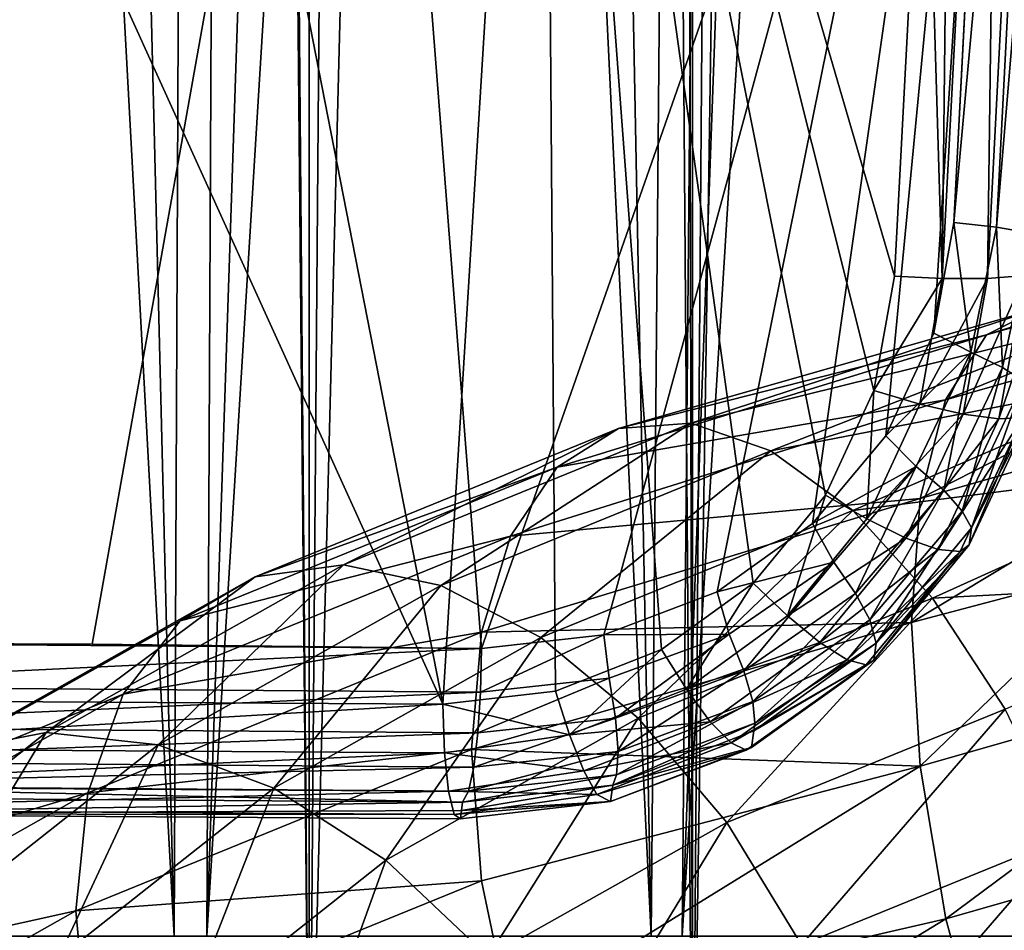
# Model space of a CAD drawing. Header units: metres. Extents: x -109 to 109, y -917 to 389.
# Tile 496 of 656: x 1.87 to 7.61, y -388.26 to -382.95. Entities that reach past the tile are written whole.
import ezdxf

# ---------------------------------------------------------------- set-up
doc = ezdxf.new("R2010")
doc.units = ezdxf.units.M
doc.layers.add('solid_24503124_XXX_01_SW0001', color=7, linetype='CONTINUOUS')
doc.layers.add('solid_24503124_XXX_01_SW0001_01', color=7, linetype='CONTINUOUS')

msp = doc.modelspace()

# ---------------------------------------------------------------- linework, layer by layer
at = {"layer": 'solid_24503124_XXX_01_SW0001'}
for points in [[(4.55762, -386.86853, -456.816711), (-0.000012, -387.073334, -457.046173), (-0.000012, -386.834442, -457.133118)], [(4.55762, -386.86853, -456.816711), (4.542083, -387.107239, -456.730621), (-0.000012, -387.073334, -457.046173)], [(-0.000009, -387.196533, -454.718964), (4.337578, -386.939209, -454.335999), (-0.000009, -386.914948, -454.614807)], [(4.542083, -387.107239, -456.730621), (-0.000012, -387.272919, -456.888702), (-0.000012, -387.073334, -457.046173)], [(4.542083, -387.107239, -456.730621), (4.517362, -387.306488, -456.574585), (-0.000012, -387.272919, -456.888702)], [(-0.000009, -387.419891, -454.919586), (4.346938, -387.222595, -454.438416), (-0.000009, -387.196533, -454.718964)], [(4.517362, -387.306488, -456.574585), (-0.000012, -387.412994, -456.676544), (-0.000012, -387.272919, -456.888702)], [(4.517362, -387.306488, -456.574585), (4.485953, -387.446136, -456.36441), (-0.000012, -387.412994, -456.676544)], [(-0.000012, -387.412994, -456.676544), (4.45117, -387.511932, -456.122345), (-0.000011, -387.479431, -456.431183)], [(4.485953, -387.446136, -456.36441), (4.45117, -387.511932, -456.122345), (-0.000012, -387.412994, -456.676544)], [(-0.000009, -387.553558, -455.188416), (4.369552, -387.447784, -454.637543), (-0.000009, -387.419891, -454.919586)], [(-0.000011, -387.479431, -456.431183), (4.45117, -387.511932, -456.122345), (-0.000009, -387.578735, -455.48761)], [(4.45117, -387.511932, -456.122345), (4.445717, -387.560303, -455.662659), (-0.000009, -387.578735, -455.48761)], [(4.445717, -387.560303, -455.662659), (4.440261, -387.608673, -455.203003), (-0.000009, -387.578735, -455.48761)]]:
    msp.add_3dface(points, dxfattribs=at)
at = {"layer": 'solid_24503124_XXX_01_SW0001_01'}
for points in [[(3.557692, -390, 12.503706), (3.557692, -103, 12.503706), (1.199402, -103, 12.944548)], [(1.199402, -390, 12.944548), (3.557692, -390, 12.503706), (1.199402, -103, 12.944548)], [(5.794521, -390, 11.637158), (5.794521, -103, 11.637158), (3.557692, -103, 12.503706)], [(3.557692, -390, 12.503706), (5.794521, -390, 11.637158), (3.557692, -103, 12.503706)], [(6.604911, -285.000854, 11.197104), (5.794521, -103, 11.637158), (5.794521, -390, 11.637158)], [(6.604911, -285.000854, 11.197104), (5.794521, -390, 11.637158), (7.834294, -390, 10.374181)], [(6.719104, -286.493469, 11.128955), (6.604911, -285.000854, 11.197104), (7.834294, -390, 10.374181)], [(7.085946, -288.083557, 10.899054), (6.719104, -286.493469, 11.128955), (7.834294, -390, 10.374181)], [(7.755236, -289.852539, 10.433423), (7.085946, -288.083557, 10.899054), (7.834294, -390, 10.374181)], [(7.048429, -307.667633, -10.923353), (8.403482, -306.276123, -9.918744), (7.834188, -390, -10.374262)], [(5.6197, -308.722595, -11.722584), (7.048429, -307.667633, -10.923353), (5.79467, -390, -11.637084)], [(7.048429, -307.667633, -10.923353), (7.834188, -390, -10.374262), (5.79467, -390, -11.637084)], [(5.6197, -308.722595, -11.722584), (5.79467, -390, -11.637084), (3.557568, -390, -12.503741)], [(4.216457, -309.297211, -12.297215), (5.6197, -308.722595, -11.722584), (3.557568, -390, -12.503741)], [(2.808654, -309.692963, -12.692969), (4.216457, -309.297211, -12.297215), (3.557568, -390, -12.503741)], [(2.808654, -309.692963, -12.692969), (3.557568, -390, -12.503741), (1.19961, -390, -12.944529)], [(1.399617, -309.924438, -12.924437), (2.808654, -309.692963, -12.692969), (1.19961, -390, -12.944529)], [(-0.104764, -335.321045, -382.36319), (-0.09664, -388.292511, -383.750275), (2.770032, -388.292511, -383.984192)], [(1.454572, -335.321045, -382.422119), (-0.104764, -335.321045, -382.36319), (2.770032, -388.292511, -383.984192)], [(3.209183, -335.321045, -417.846863), (2.960376, -388.292511, -416.482269), (0.09664, -388.292511, -416.749725)], [(3.209183, -335.321045, -417.846863), (0.09664, -388.292511, -416.749725), (1.663303, -335.321045, -418.059601)], [(1.454572, -335.321045, -382.422119), (2.770032, -388.292511, -383.984192), (3.002837, -335.321045, -382.61676)], [(3.002837, -335.321045, -382.61676), (2.770032, -388.292511, -383.984192), (5.552467, -388.292511, -384.712311)], [(6.216092, -335.321045, -417.022278), (5.734091, -388.292511, -415.721588), (2.960376, -388.292511, -416.482269)], [(4.730639, -335.321045, -417.500214), (2.960376, -388.292511, -416.482269), (3.209183, -335.321045, -417.846863)], [(6.216092, -335.321045, -417.022278), (2.960376, -388.292511, -416.482269), (4.730639, -335.321045, -417.500214)], [(3.002837, -335.321045, -382.61676), (5.552467, -388.292511, -384.712311), (4.52825, -335.321045, -382.945557)], [(4.52825, -335.321045, -382.945557), (5.552467, -388.292511, -384.712311), (6.019199, -335.321045, -383.406067)], [(6.019199, -335.321045, -383.406067), (5.552467, -388.292511, -384.712311), (8.166162, -388.292511, -385.912506)], [(9.034129, -335.321045, -415.688049), (8.333549, -388.292511, -414.490845), (5.734091, -388.292511, -415.721588)], [(7.654237, -335.321045, -416.416656), (5.734091, -388.292511, -415.721588), (6.216092, -335.321045, -417.022278)], [(9.034129, -335.321045, -415.688049), (5.734091, -388.292511, -415.721588), (7.654237, -335.321045, -416.416656)], [(6.019199, -335.321045, -383.406067), (8.166162, -388.292511, -385.912506), (7.46434, -335.321045, -383.994781)], [(7.46434, -335.321045, -383.994781), (8.166162, -388.292511, -385.912506), (8.852672, -335.321045, -384.707184)], [(-0.000009, -386.914948, -454.614807), (4.337578, -386.939209, -454.335999), (0.000002, -377.386749, -453.084137)], [(4.337578, -386.939209, -454.335999), (2.470462, -377.395081, -453.008026), (0.000002, -377.386749, -453.084137)], [(4.337578, -386.939209, -454.335999), (4.922588, -377.419952, -452.78067), (2.470462, -377.395081, -453.008026)], [(4.337578, -386.939209, -454.335999), (4.993433, -386.862976, -454.231232), (4.922588, -377.419952, -452.78067)], [(6.972545, -384.441071, -453.505859), (7.148968, -381.084686, -452.971405), (4.922588, -377.419952, -452.78067)], [(6.851783, -385.108734, -453.630737), (6.972545, -384.441071, -453.505859), (4.922588, -377.419952, -452.78067)], [(6.569049, -385.720398, -453.779724), (6.851783, -385.108734, -453.630737), (4.922588, -377.419952, -452.78067)], [(6.148387, -386.232666, -453.938385), (6.569049, -385.720398, -453.779724), (4.922588, -377.419952, -452.78067)], [(5.613814, -386.621063, -454.093536), (6.148387, -386.232666, -453.938385), (4.922588, -377.419952, -452.78067)], [(4.993433, -386.862976, -454.231232), (5.613814, -386.621063, -454.093536), (4.922588, -377.419952, -452.78067)], [(-0.000012, -386.580353, -457.140686), (0.000002, -377.71051, -456.008972), (3.869509, -377.734222, -455.788391)], [(7.251383, -384.455963, -453.501678), (7.326865, -377.674591, -452.438232), (7.148968, -381.084686, -452.971405)], [(7.251383, -384.455963, -453.501678), (7.604003, -377.688934, -452.436981), (7.326865, -377.674591, -452.438232)], [(7.251383, -384.455963, -453.501678), (7.515768, -384.454865, -453.592743), (7.604003, -377.688934, -452.436981)], [(7.515768, -384.454865, -453.592743), (7.865638, -377.687958, -452.52948), (7.604003, -377.688934, -452.436981)], [(7.515768, -384.454865, -453.592743), (7.733051, -384.437836, -453.767914), (7.865638, -377.687958, -452.52948)], [(2.291148, -386.588989, -457.061279), (-0.000012, -386.580353, -457.140686), (3.869509, -377.734222, -455.788391)], [(4.562404, -386.614746, -456.82428), (2.291148, -386.588989, -457.061279), (3.869509, -377.734222, -455.788391)], [(4.562404, -386.614746, -456.82428), (3.869509, -377.734222, -455.788391), (7.647171, -377.804321, -455.135773)], [(5.275948, -386.535614, -456.704926), (4.562404, -386.614746, -456.82428), (7.647171, -377.804321, -455.135773)], [(5.937949, -386.283295, -456.55661), (5.275948, -386.535614, -456.704926), (7.647171, -377.804321, -455.135773)], [(6.494925, -385.885895, -456.397308), (5.937949, -386.283295, -456.55661), (7.647171, -377.804321, -455.135773)], [(6.921517, -385.374146, -456.24234), (6.494925, -385.885895, -456.397308), (7.647171, -377.804321, -455.135773)], [(7.201992, -384.774048, -456.104065), (6.921517, -385.374146, -456.24234), (7.647171, -377.804321, -455.135773)], [(7.319158, -384.128357, -455.99588), (7.201992, -384.774048, -456.104065), (7.647171, -377.804321, -455.135773)], [(7.483098, -380.966888, -455.563049), (7.319158, -384.128357, -455.99588), (7.647171, -377.804321, -455.135773)], [(7.895146, -377.830719, -455.033569), (7.319158, -384.128357, -455.99588), (7.483098, -380.966888, -455.563049)], [(7.895146, -377.830719, -455.033569), (7.56868, -384.15506, -455.894562), (7.319158, -384.128357, -455.99588)], [(7.895146, -377.830719, -455.033569), (8.094303, -377.864807, -454.855255), (7.56868, -384.15506, -455.894562)], [(8.094303, -377.864807, -454.855255), (7.769281, -384.18988, -455.716278), (7.56868, -384.15506, -455.894562)], [(7.251383, -384.455963, -453.501678), (7.148968, -381.084686, -452.971405), (6.972545, -384.441071, -453.505859)], [(10.221319, -383.943085, -183.444717), (7.508549, -384.785004, -183.102859), (7.819049, -384.628906, -182.256882)], [(10.221319, -383.943085, -183.444717), (9.815424, -384.126434, -184.243546), (7.508549, -384.785004, -183.102859)], [(7.418505, -384.885193, -456.027496), (7.201992, -384.774048, -456.104065), (7.319158, -384.128357, -455.99588)], [(9.815424, -384.126434, -184.243546), (7.270627, -385.163666, -183.900665), (7.508549, -384.785004, -183.102859)], [(9.815424, -384.126434, -184.243546), (9.504404, -384.52597, -185.005203), (7.270627, -385.163666, -183.900665)], [(7.56868, -384.15506, -455.894562), (7.418505, -384.885193, -456.027496), (7.319158, -384.128357, -455.99588)], [(7.602448, -384.974213, -455.876221), (7.418505, -384.885193, -456.027496), (7.56868, -384.15506, -455.894562)], [(7.56868, -384.15506, -455.894562), (7.769281, -384.18988, -455.716278), (7.602448, -384.974213, -455.876221)], [(7.727494, -385.055267, -455.670227), (7.602448, -384.974213, -455.876221), (7.769281, -384.18988, -455.716278)], [(7.581903, -385.27417, -453.92514), (7.876678, -384.407013, -454.00589), (7.733051, -384.437836, -453.767914)], [(7.721075, -385.266357, -454.167511), (7.876678, -384.407013, -454.00589), (7.581903, -385.27417, -453.92514)], [(7.251383, -384.455963, -453.501678), (6.972545, -384.441071, -453.505859), (6.851783, -385.108734, -453.630737)], [(7.119421, -385.188324, -453.638916), (7.251383, -384.455963, -453.501678), (6.851783, -385.108734, -453.630737)], [(7.119421, -385.188324, -453.638916), (7.515768, -384.454865, -453.592743), (7.251383, -384.455963, -453.501678)], [(7.372839, -385.24704, -453.741455), (7.515768, -384.454865, -453.592743), (7.119421, -385.188324, -453.638916)], [(7.372839, -385.24704, -453.741455), (7.733051, -384.437836, -453.767914), (7.515768, -384.454865, -453.592743)], [(7.581903, -385.27417, -453.92514), (7.733051, -384.437836, -453.767914), (7.372839, -385.24704, -453.741455)], [(9.504404, -384.52597, -185.005203), (9.309497, -385.11441, -185.677689), (7.121529, -385.739044, -184.59581)], [(9.504404, -384.52597, -185.005203), (7.121529, -385.739044, -184.59581), (7.270627, -385.163666, -183.900665)], [(7.819049, -384.628906, -182.256882), (5.362462, -385.331024, -181.335648), (5.786302, -385.299072, -180.606781)], [(7.819049, -384.628906, -182.256882), (7.508549, -384.785004, -183.102859), (5.362462, -385.331024, -181.335648)], [(8.180924, -384.705994, -181.420471), (7.819049, -384.628906, -182.256882), (5.786302, -385.299072, -180.606781)], [(8.180924, -384.705994, -181.420471), (5.786302, -385.299072, -180.606781), (6.251062, -385.461517, -179.921555)], [(8.569465, -385.011047, -180.650757), (8.180924, -384.705994, -181.420471), (6.251062, -385.461517, -179.921555)], [(7.418505, -384.885193, -456.027496), (6.921517, -385.374146, -456.24234), (7.201992, -384.774048, -456.104065)], [(7.508549, -384.785004, -183.102859), (5.004173, -385.555511, -182.065826), (5.362462, -385.331024, -181.335648)], [(7.508549, -384.785004, -183.102859), (7.270627, -385.163666, -183.900665), (5.004173, -385.555511, -182.065826)], [(7.418505, -384.885193, -456.027496), (7.098433, -385.551453, -456.184937), (6.921517, -385.374146, -456.24234)], [(7.259746, -385.691467, -456.047028), (7.098433, -385.551453, -456.184937), (7.418505, -384.885193, -456.027496)], [(7.602448, -384.974213, -455.876221), (7.259746, -385.691467, -456.047028), (7.418505, -384.885193, -456.027496)], [(7.367763, -385.812714, -455.85141), (7.259746, -385.691467, -456.047028), (7.602448, -384.974213, -455.876221)], [(7.727494, -385.055267, -455.670227), (7.367763, -385.812714, -455.85141), (7.602448, -384.974213, -455.876221)], [(8.569465, -385.011047, -180.650757), (6.251062, -385.461517, -179.921555), (6.729731, -385.808929, -179.319809)], [(8.958139, -385.523193, -180.00029), (8.569465, -385.011047, -180.650757), (6.729731, -385.808929, -179.319809)], [(7.42127, -385.91098, -455.507538), (7.367763, -385.812714, -455.85141), (7.727494, -385.055267, -455.670227)], [(7.786594, -385.121674, -455.348022), (7.42127, -385.91098, -455.507538), (7.727494, -385.055267, -455.670227)], [(6.811236, -385.857697, -453.803406), (6.851783, -385.108734, -453.630737), (6.569049, -385.720398, -453.779724)], [(6.811236, -385.857697, -453.803406), (7.119421, -385.188324, -453.638916), (6.851783, -385.108734, -453.630737)], [(9.309497, -385.11441, -185.677689), (7.071429, -386.463074, -185.135773), (7.121529, -385.739044, -184.59581)], [(9.309497, -385.11441, -185.677689), (8.343827, -386.126526, -185.718658), (7.071429, -386.463074, -185.135773)], [(7.42127, -385.91098, -455.507538), (7.786594, -385.121674, -455.348022), (7.775084, -385.220917, -454.420532)], [(7.270627, -385.163666, -183.900665), (4.732258, -385.959534, -182.754852), (5.004173, -385.555511, -182.065826)], [(7.270627, -385.163666, -183.900665), (7.121529, -385.739044, -184.59581), (4.732258, -385.959534, -182.754852)], [(7.372839, -385.24704, -453.741455), (7.119421, -385.188324, -453.638916), (6.811236, -385.857697, -453.803406)], [(7.42127, -385.91098, -455.507538), (7.775084, -385.220917, -454.420532), (7.408885, -386.010071, -454.588898)], [(7.721075, -385.266357, -454.167511), (7.408885, -386.010071, -454.588898), (7.775084, -385.220917, -454.420532)], [(7.038801, -385.970123, -453.920715), (7.372839, -385.24704, -453.741455), (6.811236, -385.857697, -453.803406)], [(7.581903, -385.27417, -453.92514), (7.372839, -385.24704, -453.741455), (7.038801, -385.970123, -453.920715)], [(7.228117, -386.036713, -454.115387), (7.581903, -385.27417, -453.92514), (7.038801, -385.970123, -453.920715)], [(7.721075, -385.266357, -454.167511), (7.581903, -385.27417, -453.92514), (7.228117, -386.036713, -454.115387)], [(7.356059, -386.049377, -454.363708), (7.721075, -385.266357, -454.167511), (7.228117, -386.036713, -454.115387)], [(7.356059, -386.049377, -454.363708), (7.408885, -386.010071, -454.588898), (7.721075, -385.266357, -454.167511)], [(5.362462, -385.331024, -181.335648), (3.240915, -386.195648, -179.838074), (3.758057, -386.125671, -179.175064)], [(5.362462, -385.331024, -181.335648), (5.004173, -385.555511, -182.065826), (3.240915, -386.195648, -179.838074)], [(5.786302, -385.299072, -180.606781), (3.758057, -386.125671, -179.175064), (4.325126, -386.246429, -178.562057)], [(5.786302, -385.299072, -180.606781), (5.362462, -385.331024, -181.335648), (3.758057, -386.125671, -179.175064)], [(6.251062, -385.461517, -179.921555), (5.786302, -385.299072, -180.606781), (4.325126, -386.246429, -178.562057)], [(7.098433, -385.551453, -456.184937), (6.494925, -385.885895, -456.397308), (6.921517, -385.374146, -456.24234)], [(6.251062, -385.461517, -179.921555), (4.325126, -386.246429, -178.562057), (4.909166, -386.550903, -178.034683)], [(6.729731, -385.808929, -179.319809), (6.251062, -385.461517, -179.921555), (4.909166, -386.550903, -178.034683)], [(8.958139, -385.523193, -180.00029), (6.729731, -385.808929, -179.319809), (7.194491, -386.321136, -178.836502)], [(9.320408, -386.207489, -179.513489), (8.958139, -385.523193, -180.00029), (7.194491, -386.321136, -178.836502)], [(5.004173, -385.555511, -182.065826), (2.803754, -386.452301, -180.512573), (3.240915, -386.195648, -179.838074)], [(5.004173, -385.555511, -182.065826), (4.732258, -385.959534, -182.754852), (2.803754, -386.452301, -180.512573)], [(7.098433, -385.551453, -456.184937), (6.617685, -386.110779, -456.359711), (6.494925, -385.885895, -456.397308)], [(6.745506, -386.292908, -456.236725), (6.617685, -386.110779, -456.359711), (7.098433, -385.551453, -456.184937)], [(7.259746, -385.691467, -456.047028), (6.745506, -386.292908, -456.236725), (7.098433, -385.551453, -456.184937)], [(6.828369, -386.447388, -456.052551), (6.745506, -386.292908, -456.236725), (7.259746, -385.691467, -456.047028)], [(7.367763, -385.812714, -455.85141), (6.828369, -386.447388, -456.052551), (7.259746, -385.691467, -456.047028)], [(7.121529, -385.739044, -184.59581), (7.071429, -386.463074, -185.135773), (4.56252, -386.519562, -183.362701)], [(7.121529, -385.739044, -184.59581), (4.56252, -386.519562, -183.362701), (4.732258, -385.959534, -182.754852)], [(6.347828, -386.423523, -453.98111), (6.569049, -385.720398, -453.779724), (6.148387, -386.232666, -453.938385)], [(6.347828, -386.423523, -453.98111), (6.811236, -385.857697, -453.803406), (6.569049, -385.720398, -453.779724)], [(6.729731, -385.808929, -179.319809), (4.909166, -386.550903, -178.034683), (5.476235, -387.021393, -177.623596)], [(7.194491, -386.321136, -178.836502), (6.729731, -385.808929, -179.319809), (5.476235, -387.021393, -177.623596)], [(7.038801, -385.970123, -453.920715), (6.811236, -385.857697, -453.803406), (6.347828, -386.423523, -453.98111)], [(6.864761, -386.583954, -455.681396), (6.828369, -386.447388, -456.052551), (7.367763, -385.812714, -455.85141)], [(7.42127, -385.91098, -455.507538), (6.864761, -386.583954, -455.681396), (7.367763, -385.812714, -455.85141)], [(6.617685, -386.110779, -456.359711), (5.937949, -386.283295, -456.55661), (6.494925, -385.885895, -456.397308)], [(6.864761, -386.583954, -455.681396), (7.42127, -385.91098, -455.507538), (7.408885, -386.010071, -454.588898)], [(4.732258, -385.959534, -182.754852), (2.471982, -386.880707, -181.159348), (2.803754, -386.452301, -180.512573)], [(4.732258, -385.959534, -182.754852), (4.56252, -386.519562, -183.362701), (2.471982, -386.880707, -181.159348)], [(6.536654, -386.580414, -454.114929), (7.038801, -385.970123, -453.920715), (6.347828, -386.423523, -453.98111)], [(7.228117, -386.036713, -454.115387), (7.038801, -385.970123, -453.920715), (6.536654, -386.580414, -454.114929)], [(6.696186, -386.679657, -454.322021), (7.228117, -386.036713, -454.115387), (6.536654, -386.580414, -454.114929)], [(7.356059, -386.049377, -454.363708), (7.228117, -386.036713, -454.115387), (6.696186, -386.679657, -454.322021)], [(6.864761, -386.583954, -455.681396), (7.408885, -386.010071, -454.588898), (6.851579, -386.682343, -454.767853)], [(7.356059, -386.049377, -454.363708), (6.851579, -386.682343, -454.767853), (7.408885, -386.010071, -454.588898)], [(6.806939, -386.709076, -454.577057), (7.356059, -386.049377, -454.363708), (6.696186, -386.679657, -454.322021)], [(6.806939, -386.709076, -454.577057), (6.851579, -386.682343, -454.767853), (7.356059, -386.049377, -454.363708)], [(3.758057, -386.125671, -179.175064), (2.021622, -387.104401, -177.479843), (2.676281, -387.175781, -176.952347)], [(3.758057, -386.125671, -179.175064), (3.240915, -386.195648, -179.838074), (2.021622, -387.104401, -177.479843)], [(4.325126, -386.246429, -178.562057), (3.758057, -386.125671, -179.175064), (2.676281, -387.175781, -176.952347)], [(6.617685, -386.110779, -456.359711), (6.008173, -386.530853, -456.534119), (5.937949, -386.283295, -456.55661)], [(6.093831, -386.744293, -456.42572), (6.008173, -386.530853, -456.534119), (6.617685, -386.110779, -456.359711)], [(6.745506, -386.292908, -456.236725), (6.093831, -386.744293, -456.42572), (6.617685, -386.110779, -456.359711)], [(8.343827, -386.126526, -185.718658), (7.12254, -387.301453, -185.495392), (7.071429, -386.463074, -185.135773)], [(8.343827, -386.126526, -185.718658), (9.31082, -386.676727, -186.577438), (7.12254, -387.301453, -185.495392)], [(3.240915, -386.195648, -179.838074), (1.424602, -387.219391, -178.06488), (2.021622, -387.104401, -177.479843)], [(3.240915, -386.195648, -179.838074), (2.803754, -386.452301, -180.512573), (1.424602, -387.219391, -178.06488)], [(9.320408, -386.207489, -179.513489), (7.194491, -386.321136, -178.836502), (7.618331, -386.968323, -178.499741)], [(4.325126, -386.246429, -178.562057), (2.676281, -387.175781, -176.952347), (3.350532, -387.429413, -176.513046)], [(4.909166, -386.550903, -178.034683), (4.325126, -386.246429, -178.562057), (3.350532, -387.429413, -176.513046)], [(5.75799, -386.852173, -454.155304), (6.148387, -386.232666, -453.938385), (5.613814, -386.621063, -454.093536)], [(5.75799, -386.852173, -454.155304), (6.347828, -386.423523, -453.98111), (6.148387, -386.232666, -453.938385)], [(6.008173, -386.530853, -456.534119), (5.275948, -386.535614, -456.704926), (5.937949, -386.283295, -456.55661)], [(7.194491, -386.321136, -178.836502), (5.476235, -387.021393, -177.623596), (5.993377, -387.630585, -177.352692)], [(7.618331, -386.968323, -178.499741), (7.194491, -386.321136, -178.836502), (5.993377, -387.630585, -177.352692)], [(6.145055, -386.923462, -456.252777), (6.093831, -386.744293, -456.42572), (6.745506, -386.292908, -456.236725)], [(6.828369, -386.447388, -456.052551), (6.145055, -386.923462, -456.252777), (6.745506, -386.292908, -456.236725)], [(6.536654, -386.580414, -454.114929), (6.347828, -386.423523, -453.98111), (5.75799, -386.852173, -454.155304)], [(2.803754, -386.452301, -180.512573), (0.919918, -387.514099, -178.673462), (1.424602, -387.219391, -178.06488)], [(2.803754, -386.452301, -180.512573), (2.471982, -386.880707, -181.159348), (0.919918, -387.514099, -178.673462)], [(7.071429, -386.463074, -185.135773), (7.12254, -387.301453, -185.495392), (4.504822, -387.203064, -183.854034)], [(4.56252, -386.519562, -183.362701), (7.071429, -386.463074, -185.135773), (4.504822, -387.203064, -183.854034)], [(6.156672, -387.050293, -456.032715), (6.145055, -386.923462, -456.252777), (6.828369, -386.447388, -456.052551)], [(6.864761, -386.583954, -455.681396), (6.156672, -387.050293, -456.032715), (6.828369, -386.447388, -456.052551)], [(4.56252, -386.519562, -183.362701), (4.504822, -387.203064, -183.854034), (2.264878, -387.455963, -181.740814)], [(4.56252, -386.519562, -183.362701), (2.264878, -387.455963, -181.740814), (2.471982, -386.880707, -181.159348)], [(4.909166, -386.550903, -178.034683), (3.350532, -387.429413, -176.513046), (4.005191, -387.850555, -176.187485)], [(5.476235, -387.021393, -177.623596), (4.909166, -386.550903, -178.034683), (4.005191, -387.850555, -176.187485)], [(4.55762, -386.86853, -456.816711), (4.562404, -386.614746, -456.82428), (5.275948, -386.535614, -456.704926)], [(5.307582, -386.788452, -456.691132), (4.55762, -386.86853, -456.816711), (5.275948, -386.535614, -456.704926)], [(6.008173, -386.530853, -456.534119), (5.307582, -386.788452, -456.691132), (5.275948, -386.535614, -456.704926)], [(5.344631, -387.021088, -456.59549), (5.307582, -386.788452, -456.691132), (6.008173, -386.530853, -456.534119)], [(6.093831, -386.744293, -456.42572), (5.344631, -387.021088, -456.59549), (6.008173, -386.530853, -456.534119)], [(4.562404, -386.614746, -456.82428), (-0.000012, -386.580353, -457.140686), (2.291148, -386.588989, -457.061279)], [(-0.000012, -386.834442, -457.133118), (-0.000012, -386.580353, -457.140686), (4.562404, -386.614746, -456.82428)], [(4.55762, -386.86853, -456.816711), (-0.000012, -386.834442, -457.133118), (4.562404, -386.614746, -456.82428)], [(5.897511, -387.042236, -454.305634), (6.536654, -386.580414, -454.114929), (5.75799, -386.852173, -454.155304)], [(6.696186, -386.679657, -454.322021), (6.536654, -386.580414, -454.114929), (5.897511, -387.042236, -454.305634)], [(6.151522, -387.095673, -455.852661), (6.864761, -386.583954, -455.681396), (6.851579, -386.682343, -454.767853)], [(6.864761, -386.583954, -455.681396), (6.151522, -387.095673, -455.852661), (6.156672, -387.050293, -456.032715)], [(5.077029, -387.11792, -454.309021), (5.613814, -386.621063, -454.093536), (4.993433, -386.862976, -454.231232)], [(5.077029, -387.11792, -454.309021), (5.75799, -386.852173, -454.155304), (5.613814, -386.621063, -454.093536)], [(6.019005, -387.16568, -454.525146), (6.696186, -386.679657, -454.322021), (5.897511, -387.042236, -454.305634)], [(6.806939, -386.709076, -454.577057), (6.696186, -386.679657, -454.322021), (6.019005, -387.16568, -454.525146)], [(6.107633, -387.207428, -454.787048), (6.806939, -386.709076, -454.577057), (6.019005, -387.16568, -454.525146)], [(6.107633, -387.207428, -454.787048), (6.138162, -387.193054, -454.940765), (6.851579, -386.682343, -454.767853)], [(6.107633, -387.207428, -454.787048), (6.851579, -386.682343, -454.767853), (6.806939, -386.709076, -454.577057)], [(6.151522, -387.095673, -455.852661), (6.851579, -386.682343, -454.767853), (6.138162, -387.193054, -454.940765)], [(9.31082, -386.676727, -186.577438), (7.272587, -388.191345, -185.643906), (7.12254, -387.301453, -185.495392)], [(9.31082, -386.676727, -186.577438), (9.506966, -387.553467, -186.748749), (7.272587, -388.191345, -185.643906)], [(5.307582, -386.788452, -456.691132), (4.542083, -387.107239, -456.730621), (4.55762, -386.86853, -456.816711)], [(5.344631, -387.021088, -456.59549), (4.542083, -387.107239, -456.730621), (5.307582, -386.788452, -456.691132)], [(5.359384, -387.215454, -456.432251), (5.344631, -387.021088, -456.59549), (6.093831, -386.744293, -456.42572)], [(6.145055, -386.923462, -456.252777), (5.359384, -387.215454, -456.432251), (6.093831, -386.744293, -456.42572)], [(2.471982, -386.880707, -181.159348), (0.5369, -387.971405, -179.270203), (0.919918, -387.514099, -178.673462)], [(2.471982, -386.880707, -181.159348), (2.264878, -387.455963, -181.740814), (0.5369, -387.971405, -179.270203)], [(5.077029, -387.11792, -454.309021), (4.993433, -386.862976, -454.231232), (4.337578, -386.939209, -454.335999)], [(5.897511, -387.042236, -454.305634), (5.75799, -386.852173, -454.155304), (5.077029, -387.11792, -454.309021)], [(-0.000009, -387.196533, -454.718964), (4.346938, -387.222595, -454.438416), (4.337578, -386.939209, -454.335999)], [(4.346938, -387.222595, -454.438416), (5.077029, -387.11792, -454.309021), (4.337578, -386.939209, -454.335999)], [(5.35035, -387.351929, -456.217896), (5.359384, -387.215454, -456.432251), (6.145055, -386.923462, -456.252777)], [(6.156672, -387.050293, -456.032715), (5.35035, -387.351929, -456.217896), (6.145055, -386.923462, -456.252777)], [(7.618331, -386.968323, -178.499741), (5.993377, -387.630585, -177.352692), (6.430537, -388.343018, -177.237717)], [(7.97662, -387.712921, -178.329071), (7.618331, -386.968323, -178.499741), (6.430537, -388.343018, -177.237717)], [(5.476235, -387.021393, -177.623596), (4.005191, -387.850555, -176.187485), (4.602211, -388.414703, -175.994553)], [(5.344631, -387.021088, -456.59549), (4.517362, -387.306488, -456.574585), (4.542083, -387.107239, -456.730621)], [(5.359384, -387.215454, -456.432251), (4.517362, -387.306488, -456.574585), (5.344631, -387.021088, -456.59549)], [(5.993377, -387.630585, -177.352692), (5.476235, -387.021393, -177.623596), (4.602211, -388.414703, -175.994553)], [(5.15919, -387.328278, -454.473907), (5.897511, -387.042236, -454.305634), (5.077029, -387.11792, -454.309021)], [(6.019005, -387.16568, -454.525146), (5.897511, -387.042236, -454.305634), (5.15919, -387.328278, -454.473907)], [(6.156672, -387.050293, -456.032715), (6.151522, -387.095673, -455.852661), (5.328621, -387.411621, -456.004303)], [(6.156672, -387.050293, -456.032715), (5.328621, -387.411621, -456.004303), (5.35035, -387.351929, -456.217896)], [(2.021622, -387.104401, -177.479843), (0.622072, -388.209839, -175.56514), (1.347327, -388.225464, -175.134232)], [(2.021622, -387.104401, -177.479843), (1.424602, -387.219391, -178.06488), (0.622072, -388.209839, -175.56514)], [(2.676281, -387.175781, -176.952347), (2.021622, -387.104401, -177.479843), (1.347327, -388.225464, -175.134232)], [(5.15919, -387.328278, -454.473907), (5.077029, -387.11792, -454.309021), (4.346938, -387.222595, -454.438416)], [(5.328621, -387.411621, -456.004303), (6.151522, -387.095673, -455.852661), (6.138162, -387.193054, -454.940765)], [(2.676281, -387.175781, -176.952347), (1.347327, -388.225464, -175.134232), (2.094288, -388.421661, -174.794403)], [(3.350532, -387.429413, -176.513046), (2.676281, -387.175781, -176.952347), (2.094288, -388.421661, -174.794403)], [(5.23635, -387.4664, -454.704468), (6.019005, -387.16568, -454.525146), (5.15919, -387.328278, -454.473907)], [(6.107633, -387.207428, -454.787048), (6.019005, -387.16568, -454.525146), (5.23635, -387.4664, -454.704468)], [(-0.000009, -387.419891, -454.919586), (4.369552, -387.447784, -454.637543), (4.346938, -387.222595, -454.438416)], [(4.504822, -387.203064, -183.854034), (4.56252, -387.970337, -184.200302), (2.19448, -388.144653, -182.22319)], [(2.264878, -387.455963, -181.740814), (4.504822, -387.203064, -183.854034), (2.19448, -388.144653, -182.22319)], [(4.346938, -387.222595, -454.438416), (4.369552, -387.447784, -454.637543), (5.15919, -387.328278, -454.473907)], [(5.359384, -387.215454, -456.432251), (4.485953, -387.446136, -456.36441), (4.517362, -387.306488, -456.574585)], [(5.35035, -387.351929, -456.217896), (4.485953, -387.446136, -456.36441), (5.359384, -387.215454, -456.432251)], [(7.12254, -387.301453, -185.495392), (4.56252, -387.970337, -184.200302), (4.504822, -387.203064, -183.854034)], [(5.316, -387.50827, -455.090576), (6.107633, -387.207428, -454.787048), (5.23635, -387.4664, -454.704468)], [(5.328621, -387.411621, -456.004303), (6.138162, -387.193054, -454.940765), (5.316, -387.50827, -455.090576)], [(5.316, -387.50827, -455.090576), (6.138162, -387.193054, -454.940765), (6.107633, -387.207428, -454.787048)], [(7.12254, -387.301453, -185.495392), (4.732258, -388.776764, -184.381393), (4.56252, -387.970337, -184.200302)], [(7.12254, -387.301453, -185.495392), (7.272587, -388.191345, -185.643906), (4.732258, -388.776764, -184.381393)], [(5.23635, -387.4664, -454.704468), (5.15919, -387.328278, -454.473907), (4.369552, -387.447784, -454.637543)], [(5.35035, -387.351929, -456.217896), (5.328621, -387.411621, -456.004303), (4.45117, -387.511932, -456.122345)], [(5.35035, -387.351929, -456.217896), (4.45117, -387.511932, -456.122345), (4.485953, -387.446136, -456.36441)], [(5.328621, -387.411621, -456.004303), (4.445717, -387.560303, -455.662659), (4.45117, -387.511932, -456.122345)], [(5.328621, -387.411621, -456.004303), (5.316, -387.50827, -455.090576), (4.445717, -387.560303, -455.662659)], [(-0.000009, -387.553558, -455.188416), (4.402205, -387.582855, -454.90506), (4.369552, -387.447784, -454.637543)], [(2.264878, -387.455963, -181.740814), (2.19448, -388.144653, -182.22319), (0.297807, -388.564697, -179.82045)], [(2.264878, -387.455963, -181.740814), (0.297807, -388.564697, -179.82045), (0.5369, -387.971405, -179.270203)], [(3.350532, -387.429413, -176.513046), (2.094288, -388.421661, -174.794403), (2.819543, -388.787048, -174.565414)], [(4.005191, -387.850555, -176.187485), (3.350532, -387.429413, -176.513046), (2.819543, -388.787048, -174.565414)], [(4.369552, -387.447784, -454.637543), (4.402205, -387.582855, -454.90506), (5.23635, -387.4664, -454.704468)], [(5.316, -387.50827, -455.090576), (5.23635, -387.4664, -454.704468), (4.402205, -387.582855, -454.90506)], [(4.402205, -387.582855, -454.90506), (4.440261, -387.608673, -455.203003), (5.316, -387.50827, -455.090576)], [(5.316, -387.50827, -455.090576), (4.440261, -387.608673, -455.203003), (4.445717, -387.560303, -455.662659)], [(-0.000009, -387.553558, -455.188416), (-0.000009, -387.578735, -455.48761), (4.402205, -387.582855, -454.90506)], [(4.402205, -387.582855, -454.90506), (-0.000009, -387.578735, -455.48761), (4.440261, -387.608673, -455.203003)], [(9.506966, -387.553467, -186.748749), (7.511324, -389.071167, -185.570724), (7.272587, -388.191345, -185.643906)], [(9.506966, -387.553467, -186.748749), (9.819051, -388.412354, -186.711823), (7.511324, -389.071167, -185.570724)], [(5.993377, -387.630585, -177.352692), (4.602211, -388.414703, -175.994553), (5.106895, -389.089081, -175.945496)], [(6.430537, -388.343018, -177.237717), (5.993377, -387.630585, -177.352692), (5.106895, -389.089081, -175.945496)], [(7.97662, -387.712921, -178.329071), (6.430537, -388.343018, -177.237717), (6.76231, -389.117371, -177.285339)], [(8.248535, -388.511658, -178.334442), (7.97662, -387.712921, -178.329071), (6.76231, -389.117371, -177.285339)], [(4.005191, -387.850555, -176.187485), (2.819543, -388.787048, -174.565414), (3.480944, -389.300354, -174.460571)], [(4.602211, -388.414703, -175.994553), (4.005191, -387.850555, -176.187485), (3.480944, -389.300354, -174.460571)], [(4.56252, -387.970337, -184.200302), (2.264878, -388.906738, -182.57843), (2.19448, -388.144653, -182.22319)], [(4.56252, -387.970337, -184.200302), (4.732258, -388.776764, -184.381393), (2.264878, -388.906738, -182.57843)], [(2.19448, -388.144653, -182.22319), (2.264878, -388.906738, -182.57843), (0.216535, -389.259491, -180.292206)], [(0.297807, -388.564697, -179.82045), (2.19448, -388.144653, -182.22319), (0.216535, -389.259491, -180.292206)], [(7.272587, -388.191345, -185.643906), (5.004173, -389.5755, -184.386749), (4.732258, -388.776764, -184.381393)], [(7.272587, -388.191345, -185.643906), (7.511324, -389.071167, -185.570724), (5.004173, -389.5755, -184.386749)], [(2.094288, -388.421661, -174.794403), (1.347327, -388.225464, -175.134232), (1.173041, -389.501923, -172.92334)]]:
    msp.add_3dface(points, dxfattribs=at)

doc.saveas('drawing.dxf')
